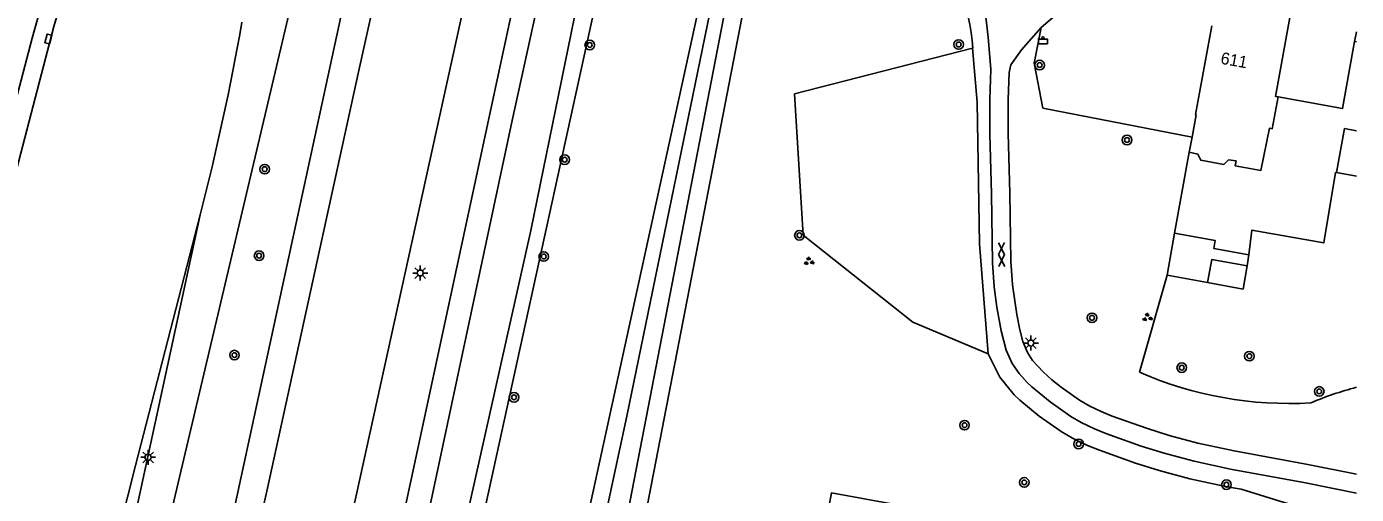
# Model space of a CAD drawing. Extents: x 130998 to 133001, y 398999 to 403002.
# Drawn here: x 132888.7 to 133000, y 399665.4 to 399704.6 of the extents above; entities that cross this region are included whole.
import ezdxf

# ---------------------------------------------------------------- set-up
doc = ezdxf.new("R2010")
doc.units = 0
for name, color, linetype in [('gg-afsc-erfafscheiding', 7, 'Continuous'), ('gg-afsc-muur', 7, 'Continuous'), ('gg-anno-huisnummerreeks BGT', 7, 'Continuous'), ('gg-bbg-bijgebouw', 7, 'Continuous'), ('gg-bbg-gedigitaliseerde bebouwing', 7, 'Continuous'), ('gg-bbg-hoofdgebouw', 7, 'Continuous'), ('gg-bbg-luifel en loopbrug', 7, 'Continuous'), ('gg-bbg-tussenscheiding', 7, 'Continuous'), ('gg-knt-BGT kruinlijn', 7, 'Continuous'), ('gg-knt-bovenkant onderkant talud', 7, 'Continuous'), ('gg-knt-verharding', 7, 'Continuous'), ('gg-kntw-bovenkant insteek waterloop', 7, 'Continuous'), ('gt-grn-groengrens', 7, 'Continuous'), ('gt-symb-afvalbak', 7, 'Continuous'), ('gt-symb-boom', 7, 'Continuous'), ('gt-symb-gesloten verharding', 7, 'Continuous'), ('gt-symb-groenvak', 7, 'Continuous'), ('gt-symb-kolk', 7, 'Continuous'), ('gt-symb-lichtmast', 7, 'Continuous')]:
    doc.layers.add(name, color=color, linetype=linetype)

# ---------------------------------------------------------------- blocks, each defined once
blk = doc.blocks.new('gt0-BOOM')
at = {"layer": 'gt-symb-boom'}
for radius in [0.4, 0.2]:
    blk.add_circle((0, 0), radius, dxfattribs=at)
blk = doc.blocks.new('gt0-ABAK')
at = {"layer": 'gt-symb-afvalbak'}
blk.add_lwpolyline([(0.38, -0.5), (-0.37, -0.5), (-0.37, -0.1), (0.38, -0.1)], close=True, dxfattribs=at)
blk.add_circle((0, 0), 0.1, dxfattribs=at)
blk = doc.blocks.new('gt0-LMAST')
at = {"layer": 'gt-symb-lichtmast'}
for p, q in [((-0.18, 0.17), (-0.45, 0.44)), ((-0.01, 0.25), (-0.01, 0.62)), ((0.17, 0.17), (0.44, 0.44)), ((-0.26, 0), (-0.63, 0)), ((-0.18, -0.18), (-0.45, -0.45)), ((-0.01, -0.25), (-0.01, -0.63)), ((0.44, -0.45), (0.17, -0.18)), ((0.24, 0), (0.62, 0))]:
    blk.add_line(p, q, dxfattribs=at)
blk.add_circle((-0.01, 0), 0.25, dxfattribs=at)
blk = doc.blocks.new('gt0-GRVAK')
at = {"layer": 'gt-symb-groenvak'}
for p, q in [((-0.11, 0.19), (-0.23, 0.24)), ((-0.18, 0.15), (0.09, 0.15)), ((-0.09, 0.21), (-0.16, 0.32)), ((-0.05, 0.21), (-0.05, 0.39)), ((0, 0.21), (0.06, 0.32)), ((0.01, 0.19), (0.13, 0.24)), ((0.26, -0.05), (0.2, 0.06)), ((0.3, -0.05), (0.3, 0.13)), ((0.35, -0.05), (0.41, 0.06)), ((-0.24, -0.23), (-0.36, -0.18)), ((-0.32, -0.26), (-0.05, -0.26)), ((-0.23, -0.21), (-0.29, -0.09)), ((-0.18, -0.2), (-0.18, -0.02)), ((-0.14, -0.21), (-0.07, -0.09)), ((-0.12, -0.23), (0, -0.18)), ((0.24, -0.07), (0.12, -0.02)), ((0.17, -0.11), (0.44, -0.11)), ((0.37, -0.07), (0.49, -0.02))]:
    blk.add_line(p, q, dxfattribs=at)
blk = doc.blocks.new('gt0-GESVH1')
at = {"layer": 'gt-symb-gesloten verharding'}
for p, q in [((-0.99, -0.26), (0.01, 0.24)), ((0.01, -0.26), (-0.99, 0.24)), ((0.01, 0.24), (1.01, -0.26)), ((1.01, 0.24), (0.01, -0.26))]:
    blk.add_line(p, q, dxfattribs=at)
blk = doc.blocks.new('gt0-KOLK')
at = {"layer": 'gt-symb-kolk'}
blk.add_lwpolyline([(0, 0), (0.37, 0), (0.37, 0.4), (-0.38, 0.4), (-0.38, 0), (0, 0)], dxfattribs=at)

msp = doc.modelspace()

# ---------------------------------------------------------------- linework, layer by layer
at = {"layer": 'gg-afsc-erfafscheiding'}
msp.add_lwpolyline([(132998.34, 399692.35), (132998.26, 399692.36), (132997.27, 399686.46), (132991.26, 399687.53), (132990.99, 399685.47)], dxfattribs=at)
at = {"layer": 'gg-afsc-muur'}
msp.add_line((132986, 399694.04), (132984.78, 399687.26), dxfattribs=at)
at = {"layer": 'gg-bbg-bijgebouw'}
msp.add_line((132998.34, 399692.35), (133000, 399692.05), dxfattribs=at)
for points in [[(132998.34, 399692.35), (132998.99, 399696.02), (133000, 399695.84)], [(132990.86, 399684.53), (132987.9, 399685.07), (132987.55, 399683.14)], [(132987.55, 399683.14), (132990.51, 399682.6), (132990.86, 399684.53)]]:
    msp.add_lwpolyline(points, dxfattribs=at)
at = {"layer": 'gg-bbg-gedigitaliseerde bebouwing'}
msp.add_line((132999.85, 399703.32), (133000, 399704.13), dxfattribs=at)
msp.add_lwpolyline([(132993.45, 399698.67), (132998.84, 399697.7), (132999.85, 399703.32)], dxfattribs=at)
at = {"layer": 'gg-bbg-hoofdgebouw'}
msp.add_line((132986.24, 399695.3), (132986, 399694.04), dxfattribs=at)
for points in [[(132987.91, 399704.63), (132986.54, 399697.19), (132986.58, 399697.17), (132986.24, 399695.3)], [(132986, 399694.04), (132986.74, 399693.87), (132986.97, 399693.38), (132988.91, 399693.02), (132989.3, 399693.41), (132989.93, 399693.32), (132989.86, 399692.91), (132992.01, 399692.53), (132992.72, 399696.05), (132992.96, 399696.01), (132993.45, 399698.67)]]:
    msp.add_lwpolyline(points, dxfattribs=at)
at = {"layer": 'gg-bbg-luifel en loopbrug'}
for p, q in [((132999.85, 399703.32), (133000, 399703.29)), ((132984.78, 399687.26), (132984.15, 399683.76)), ((132990.99, 399685.47), (132990.86, 399684.53)), ((132984.15, 399683.76), (132987.55, 399683.14))]:
    msp.add_line(p, q, dxfattribs=at)
msp.add_lwpolyline([(132990.99, 399685.47), (132988.07, 399685.99), (132988.19, 399686.65), (132984.78, 399687.26)], dxfattribs=at)
at = {"layer": 'gg-bbg-tussenscheiding'}
msp.add_lwpolyline([(132994.63, 399708.17), (132994.93, 399708.11), (132993.23, 399698.72), (132993.45, 399698.67)], dxfattribs=at)
at = {"layer": 'gg-knt-BGT kruinlijn'}
msp.add_lwpolyline([(132916.18, 399574.64), (132918.27, 399583.95), (132945.3, 399707.72), (132960.67, 399783.68), (132976.99, 399855.27), (132979.82, 399867.56)], dxfattribs=at)
at = {"layer": 'gg-knt-bovenkant onderkant talud'}
for points in [[(132918.84, 399574.13), (132925.75, 399602.14), (132936.38, 399650.35), (132948.85, 399714.66), (132959.33, 399765.69), (132988.87, 399899.97), (133000, 399946.28)], [(132971.88, 399869.03), (132960.81, 399820.47), (132945.77, 399749.61), (132906.27, 399569.38)]]:
    msp.add_lwpolyline(points, dxfattribs=at)
at = {"layer": 'gg-knt-verharding'}
msp.add_line((132973.6, 399704.48), (132980.09, 399710.04), dxfattribs=at)
for points in [[(132954.52, 399872.24), (132951.92, 399860.69), (132944.56, 399827.48), (132937.22, 399794.47), (132932.05, 399770.93), (132923.22, 399731.21), (132916.45, 399700.62), (132908.86, 399665.93), (132901.97, 399635.19)], [(132962.14, 399872.47), (132959.02, 399858.61), (132944.34, 399792.4), (132939.33, 399769.67), (132930.53, 399730.09), (132923.58, 399698.53), (132916.01, 399664.03), (132909.24, 399633.35)], [(132912.43, 399776.95), (132904.99, 399747.3), (132903.94, 399743.43), (132892.19, 399708.49), (132891.56, 399706.54), (132890.98, 399704.57), (132885.75, 399684.65), (132874.84, 399642.05)], [(132901.43, 399740.52), (132890.59, 399708.5), (132889.85, 399706.06), (132889.16, 399703.6), (132885.94, 399691.45), (132873.35, 399642.43), (132865.28, 399610.8), (132857.35, 399579.47), (132852.24, 399559.02), (132847.33, 399538.95), (132847.01, 399537.87)], [(132970.69, 399677.49), (132970.27, 399679.11), (132969.9, 399681.09), (132969.68, 399682.79), (132969.54, 399684.78), (132969.46, 399690.57), (132969.31, 399695.57), (132969.31, 399698.45), (132969.39, 399700.96), (132969.19, 399703.68), (132968.89, 399706.06), (132968.55, 399707.57), (132968.24, 399708.52), (132967.65, 399709.83), (132967.18, 399710.72), (132966.65, 399711.57), (132966.26, 399712.13)], [(132973.6, 399704.48), (132971.96, 399702.6), (132971.08, 399701.36), (132970.93, 399700.72), (132970.85, 399698.45), (132970.86, 399695.61), (132971, 399690.61), (132971.08, 399684.93), (132971.22, 399682.94), (132971.58, 399680.46), (132971.83, 399679.19), (132972.09, 399678.22), (132972.47, 399677.3), (132972.9, 399676.62), (132973.77, 399675.66), (132974.51, 399675), (132975.3, 399674.38), (132976.82, 399673.31), (132977.68, 399672.8), (132978.64, 399672.34), (132979.57, 399671.97), (132982.42, 399670.95), (132984.32, 399670.34), (132986.74, 399669.7), (132989.76, 399669.05), (132995.94, 399667.91), (133000, 399667.1)], [(132903.23, 399688.82), (132897.8, 399667.84), (132890.29, 399638.14)], [(132970.69, 399677.49), (132971.19, 399676.37), (132971.76, 399675.54), (132972.44, 399674.79), (132972.83, 399674.42), (132974.37, 399673.15), (132976.09, 399671.94), (132976.95, 399671.43), (132978.09, 399670.89), (132979.02, 399670.52), (132981.99, 399669.46), (132983.9, 399668.86), (132986.42, 399668.19), (132989.47, 399667.54), (132995.75, 399666.37), (133000, 399665.53)]]:
    msp.add_lwpolyline(points, dxfattribs=at)
msp.add_arc((132692.85, 399742.78), 217.19, 345.6119, 349.9596, dxfattribs=at)
at = {"layer": 'gg-kntw-bovenkant insteek waterloop'}
for points in [[(132967.25, 399869.88), (132949.96, 399793.43), (132937.87, 399735.61), (132929.34, 399696.71), (132916.61, 399637.05), (132915.45, 399631.79)], [(132904.75, 399569.72), (132920.32, 399640.28), (132930.9, 399687.5), (132937.65, 399720.55), (132958.96, 399820.88), (132970.01, 399869.38)]]:
    msp.add_lwpolyline(points, dxfattribs=at)
at = {"layer": 'gt-grn-groengrens'}
for p, q in [((132951.25, 399872.84), (132899.91, 399635.71)), ((132892.16, 399637.67), (132903.23, 399688.82)), ((132981.85, 399675.64), (132984.15, 399683.76)), ((132970.16, 399675.23), (132969.18, 399677.17)), ((132990.36, 399665.85), (133000, 399662.88))]:
    msp.add_line(p, q, dxfattribs=at)
for points in [[(132999.55, 399657.61), (132956.05, 399665.54), (132938.61, 399572), (132920.67, 399575.32), (132927.21, 399601.8), (132937.85, 399650.05), (132950.32, 399714.37), (132960.79, 399765.38), (132990.33, 399899.64), (133000, 399939.78)], [(132894.45, 399637.09), (132912.71, 399714.35), (132949.82, 399873.1)], [(132967.25, 399869.88), (132965.06, 399870.3), (132949.9, 399804.42), (132938.84, 399750.18), (132915.42, 399641.24), (132913.45, 399632.29)], [(132981.33, 399870.51), (132968.74, 399814.34), (132957.99, 399764.15), (132951.79, 399734.46), (132938.92, 399671.97), (132932.58, 399642.4), (132918.85, 399580.55), (132915.85, 399567.25)], [(132986.24, 399695.3), (132973.76, 399697.74), (132973.04, 399701.49), (132973.6, 399704.48)], [(132967.88, 399702.74), (132952.98, 399698.92), (132953.68, 399687.11), (132962.88, 399679.83), (132969.18, 399677.17)], [(132969.18, 399677.17), (132968.46, 399686.39), (132968.25, 399698.24), (132967.88, 399702.74)], [(132970.16, 399675.23), (132971.36, 399673.75), (132971.83, 399673.3), (132973.46, 399671.95), (132975.28, 399670.67), (132976.25, 399670.11), (132977.49, 399669.52), (132978.49, 399669.12), (132981.52, 399668.04), (132983.48, 399667.42), (132986.07, 399666.73), (132989.18, 399666.06), (132990.36, 399665.85)]]:
    msp.add_lwpolyline(points, dxfattribs=at)
for centre, radius, start, end in [((132950.92, 399701.66), 17, 3.6387, 39.4096), ((132994.39, 399704.26), 31.24, 246.3304, 273.2817), ((133007.53, 399646), 29.36, 104.8574, 112.7481)]:
    msp.add_arc(centre, radius, start, end, dxfattribs=at)

# ---------------------------------------------------------------- block references
at = {"layer": 'gt-symb-afvalbak'}
msp.add_blockref('gt0-ABAK', (132973.76, 399703.61), dxfattribs=at)
at = {"layer": 'gt-symb-boom'}
for p in [(132935.83, 399703.02), (132966.71, 399703.06), (132973.49, 399701.34), (132980.8, 399695.07), (132908.62, 399692.63), (132933.73, 399693.42), (132953.38, 399687.09), (132908.15, 399685.39), (132931.98, 399685.32), (132977.87, 399680.19), (132906.09, 399677.07), (132991.04, 399676.98), (132985.38, 399676.02), (132929.49, 399673.54), (132996.89, 399674.03), (132967.2, 399671.21), (132976.75, 399669.63), (132972.2, 399666.42), (132989.12, 399666.23)]:
    msp.add_blockref('gt0-BOOM', p, dxfattribs=at)
at = {"layer": 'gt-symb-gesloten verharding', "rotation": -89.08334574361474}
msp.add_blockref('gt0-GESVH1', (132970.31, 399685.49), dxfattribs=at)
at = {"layer": 'gt-symb-groenvak', "rotation": -10.30997039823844}
for p in [(132954.16, 399684.9), (132982.49, 399680.21)]:
    msp.add_blockref('gt0-GRVAK', p, dxfattribs=at)
at = {"layer": 'gt-symb-kolk', "rotation": 75.7552575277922}
msp.add_blockref('gt0-KOLK', (132890.71, 399703.48), dxfattribs=at)
at = {"layer": 'gt-symb-lichtmast'}
for p in [(132921.65, 399683.94), (132972.76, 399678.08), (132898.87, 399668.52)]:
    msp.add_blockref('gt0-LMAST', p, dxfattribs=at)

# ---------------------------------------------------------------- texts
at = {"layer": 'gg-anno-huisnummerreeks BGT'}
msp.add_text('611', height=1, rotation=349.7, dxfattribs=at).set_placement((132988.58, 399701.46))

doc.saveas('drawing.dxf')
